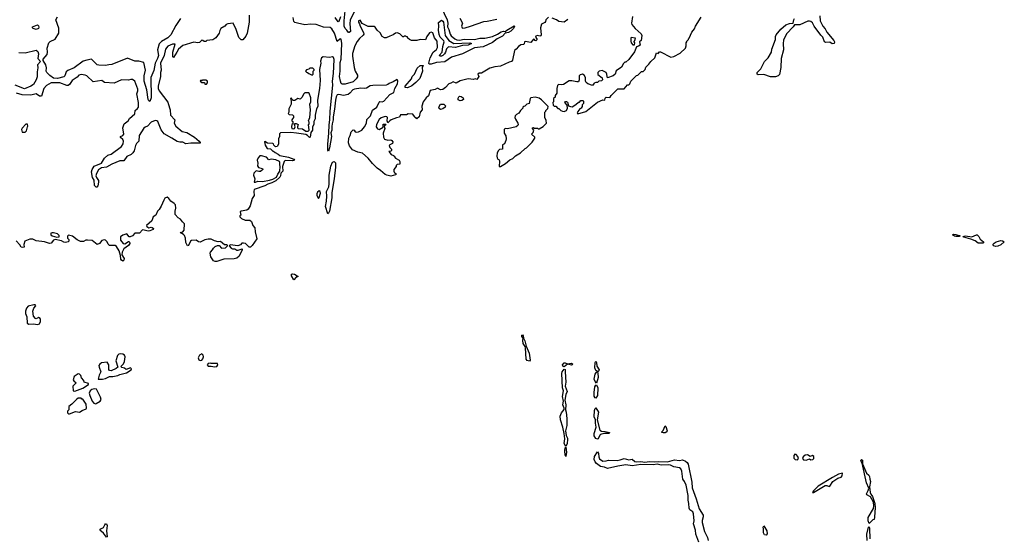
# Model space of a CAD drawing. Extents: x 2386423 to 2568864, y 578392 to 761999.
# Tile 302 of 454: x 2476545 to 2489038, y 665712 to 672298. Entities that reach past the tile are written whole.
import ezdxf

# ---------------------------------------------------------------- set-up
doc = ezdxf.new("R2010")
doc.units = 0

msp = doc.modelspace()

# ---------------------------------------------------------------- linework, layer by layer
at = {"layer": '0CON05XD'}
for points in [[(2481893, 672455), (2481970, 672295), (2481979, 672255), (2481975, 672207), (2481991, 672171), (2482005, 672115), (2482021, 672091), (2482068, 672055), (2482092, 672042), (2482125, 672036), (2482185, 672049), (2482315, 672045), (2482385, 672065), (2482445, 672065), (2482546, 672084), (2482608, 672112), (2482655, 672142), (2482685, 672150), (2482705, 672146), (2482726, 672165), (2482818, 672218), (2482823, 672215), (2482810, 672185), (2482775, 672151), (2482745, 672133), (2482705, 672128), (2482671, 672089), (2482605, 672055), (2482545, 672009), (2482425, 671952), (2482315, 671940), (2482165, 671866), (2482025, 671821), (2481939, 671761), (2481835, 671754), (2481767, 671733), (2481742, 671732), (2481737, 671745), (2481754, 671814), (2481793, 671887), (2481835, 671921), (2481846, 671944), (2481842, 672025), (2481807, 672067), (2481785, 672130), (2481765, 672138), (2481745, 672132), (2481710, 672085), (2481695, 672042), (2481625, 672048), (2481585, 672032), (2481515, 672032), (2481490, 672045), (2481470, 672065), (2481465, 672080), (2481455, 672080), (2481445, 672090), (2481425, 672090), (2481415, 672080), (2481405, 672080), (2481368, 672118), (2481335, 672130), (2481315, 672127), (2481284, 672106), (2481240, 672090), (2481195, 672066), (2481175, 672068), (2481145, 672084), (2481120, 672130), (2481080, 672165), (2481055, 672203), (2481041, 672211), (2480965, 672213), (2480891, 672251), (2480865, 672290), (2480842, 672285), (2480842, 672265), (2480858, 672245), (2480864, 672215), (2480909, 672135), (2480911, 672115), (2480901, 672099), (2480855, 672060), (2480825, 672021), (2480796, 671964), (2480769, 671869), (2480767, 671835), (2480789, 671689), (2480803, 671645), (2480831, 671595), (2480830, 671570), (2480814, 671545), (2480775, 671510), (2480675, 671479), (2480635, 671477), (2480625, 671488), (2480616, 671516), (2480603, 671575), (2480613, 671645), (2480611, 671755), (2480624, 671796), (2480632, 671995), (2480625, 672050), (2480615, 672056), (2480605, 672050), (2480575, 672020), (2480538, 672125), (2480505, 672182), (2480485, 672198), (2480401, 672201), (2480305, 672236), (2480235, 672239), (2480165, 672232), (2480068, 672252)], [(2480788, 672392), (2480740, 672295), (2480732, 672245), (2480744, 672146), (2480726, 672134), (2480715, 672136), (2480696, 672166), (2480675, 672186), (2480663, 672215), (2480664, 672284), (2480685, 672495)], [(2479456, 672355), (2479456, 672265), (2479430, 672125), (2479415, 672090), (2479375, 672040), (2479355, 672042), (2479325, 672072), (2479292, 672175), (2479255, 672252), (2479185, 672247), (2479165, 672238), (2479146, 672214), (2479099, 672185), (2479085, 672162), (2479074, 672126), (2479035, 672066), (2478995, 672041), (2478918, 672032), (2478905, 672022), (2478885, 672022), (2478870, 672035), (2478855, 672037), (2478825, 672010), (2478805, 672002), (2478754, 672014), (2478615, 671972), (2478559, 671925), (2478540, 671885), (2478495, 671818), (2478487, 671827), (2478489, 671885), (2478516, 671986), (2478485, 671987), (2478425, 671963), (2478396, 671925), (2478377, 671843), (2478333, 671745), (2478339, 671655), (2478331, 671625), (2478332, 671575), (2478303, 671455), (2478301, 671425), (2478314, 671394), (2478425, 671250), (2478445, 671180), (2478454, 671155), (2478459, 671085), (2478514, 671025), (2478504, 670985), (2478525, 670944), (2478606, 670876), (2478665, 670864), (2478764, 670804), (2478822, 670755), (2478837, 670737), (2478835, 670730), (2478715, 670729), (2478655, 670720), (2478615, 670741), (2478575, 670741), (2478545, 670749), (2478475, 670795), (2478378, 670848), (2478340, 670900), (2478297, 671005), (2478285, 671015), (2478265, 671019), (2478215, 670996), (2478166, 670944), (2478135, 670934), (2478120, 670920), (2478062, 670828), (2478056, 670755), (2478029, 670725), (2478015, 670698), (2477996, 670634), (2477980, 670605), (2477958, 670585), (2477905, 670559), (2477865, 670506), (2477815, 670504), (2477715, 670463), (2477645, 670423), (2477585, 670415), (2477545, 670393), (2477518, 670345), (2477513, 670315), (2477518, 670295), (2477547, 670255), (2477547, 670235), (2477535, 670188), (2477525, 670173), (2477515, 670173), (2477495, 670194), (2477488, 670258), (2477468, 670295), (2477457, 670365), (2477464, 670396), (2477492, 670438), (2477581, 670475), (2477621, 670539), (2477665, 670577), (2477705, 670591), (2477835, 670687), (2477858, 670722), (2477864, 670755), (2477855, 670775), (2477825, 670801), (2477823, 670815), (2477855, 670828), (2477866, 670844), (2477852, 670925), (2477871, 670975), (2477920, 671015), (2477940, 671045), (2478005, 671104), (2478012, 671145), (2478041, 671169), (2478051, 671185), (2478052, 671245), (2478031, 671355), (2478045, 671395), (2478046, 671415), (2478005, 671517), (2477978, 671538), (2477955, 671540), (2477925, 671530), (2477835, 671533), (2477745, 671493), (2477622, 671502), (2477586, 671526), (2477479, 671509), (2477395, 671584), (2477375, 671594), (2477325, 671603), (2477295, 671592), (2477273, 671567), (2477212, 671525), (2477177, 671475), (2477160, 671460), (2477145, 671460), (2477055, 671497), (2476945, 671496), (2476885, 671461), (2476851, 671425), (2476822, 671328), (2476795, 671327), (2476755, 671356), (2476685, 671339), (2476575, 671344), (2476503, 671363)], [(2478585, 672312), (2478525, 672222), (2478463, 672105), (2478425, 672069), (2478345, 672019), (2478315, 671992), (2478295, 671915), (2478305, 671845), (2478295, 671806), (2478263, 671747), (2478245, 671652), (2478208, 671565), (2478214, 671305), (2478195, 671260), (2478185, 671266), (2478175, 671285), (2478158, 671405), (2478123, 671515), (2478125, 671585), (2478141, 671655), (2478122, 671755), (2478055, 671772), (2478005, 671770), (2477915, 671807), (2477715, 671730), (2477675, 671726), (2477634, 671714), (2477549, 671719), (2477526, 671726), (2477456, 671796), (2477395, 671785), (2477351, 671769), (2477235, 671685), (2477155, 671653), (2477136, 671634), (2477117, 671585), (2477105, 671571), (2477025, 671551), (2476976, 671556), (2476929, 671589), (2476888, 671628), (2476882, 671645), (2476885, 671685), (2476875, 671725), (2476841, 671781), (2476842, 671795), (2476894, 671855), (2476899, 671885), (2476892, 671935), (2476916, 672004), (2476931, 672019), (2476995, 672051), (2477041, 672125), (2477042, 672192), (2477002, 672295), (2477025, 672332)], [(2480068, 672252), (2480035, 672263), (2480024, 672275), (2480017, 672325)], [(2483255, 672330), (2483220, 672295), (2483217, 672273), (2483208, 672262), (2483165, 672240), (2483153, 672195), (2483162, 672105), (2483156, 672094), (2483145, 672090), (2483115, 672097), (2483095, 672090), (2483090, 672075), (2483108, 672055), (2483107, 672043), (2483095, 672030), (2483082, 672032), (2483078, 672048), (2483065, 672050), (2483032, 672008), (2482958, 672022), (2482950, 672015), (2482947, 671993), (2482938, 671982), (2482905, 671977), (2482875, 671958), (2482845, 671922), (2482823, 671907), (2482796, 671784), (2482785, 671768), (2482755, 671760), (2482645, 671706), (2482572, 671698), (2482509, 671681), (2482405, 671618), (2482375, 671620), (2482360, 671605), (2482370, 671575), (2482345, 671540), (2482325, 671548), (2482305, 671538), (2482235, 671548), (2482135, 671522), (2482085, 671490), (2482045, 671508), (2482015, 671490), (2481990, 671485), (2481948, 671435), (2481915, 671410), (2481885, 671409), (2481845, 671430), (2481815, 671410), (2481755, 671400), (2481731, 671329), (2481703, 671307), (2481666, 671255), (2481649, 671201), (2481650, 671155), (2481626, 671124), (2481612, 671065), (2481585, 671040), (2481575, 671050), (2481562, 671052), (2481560, 671065), (2481540, 671085), (2481535, 671100), (2481475, 671102), (2481455, 671090), (2481375, 671090), (2481365, 671060), (2481325, 671052), (2481260, 671025), (2481240, 671015), (2481215, 670990), (2481208, 671015), (2481210, 671055), (2481202, 671065), (2481182, 671068), (2481130, 671050), (2481105, 671032), (2481072, 670965), (2481070, 670935), (2481085, 670910), (2481105, 670902), (2481158, 670932), (2481155, 670970), (2481185, 670970), (2481190, 670965), (2481185, 670960), (2481170, 670945), (2481180, 670915), (2481158, 670855), (2481160, 670805), (2481175, 670780), (2481215, 670768), (2481255, 670772), (2481268, 670765), (2481278, 670745), (2481276, 670724), (2481242, 670708), (2481232, 670698), (2481240, 670675), (2481262, 670652), (2481262, 670638), (2481255, 670630), (2481230, 670625), (2481260, 670585), (2481290, 670575), (2481300, 670565), (2481300, 670555), (2481315, 670540), (2481360, 670515), (2481370, 670495), (2481370, 670465), (2481335, 670460), (2481320, 670445), (2481320, 670435), (2481293, 670397), (2481293, 670373), (2481302, 670355), (2481318, 670345), (2481320, 670335), (2481313, 670327), (2481255, 670311), (2481205, 670323), (2481183, 670333), (2481125, 670384), (2481082, 670412), (2481020, 670470), (2480965, 670539), (2480895, 670602), (2480834, 670614), (2480768, 670645), (2480728, 670695), (2480718, 670735), (2480722, 670795), (2480740, 670825), (2480750, 670875), (2480775, 670897), (2480790, 670895), (2480800, 670875), (2480815, 670868), (2480845, 670874), (2480886, 670894), (2480922, 670935), (2480944, 670985), (2480951, 671029), (2480996, 671075), (2481023, 671147), (2481076, 671185), (2481105, 671250), (2481115, 671257), (2481145, 671253), (2481165, 671264), (2481243, 671347), (2481291, 671375), (2481306, 671424), (2481338, 671485), (2481342, 671515), (2481335, 671538), (2481285, 671508), (2481232, 671488), (2481217, 671473), (2481195, 671468), (2481025, 671463), (2480994, 671456), (2480945, 671428), (2480926, 671424), (2480875, 671430), (2480795, 671417), (2480771, 671409), (2480735, 671363), (2480712, 671348), (2480655, 671336), (2480594, 671346), (2480575, 671342), (2480562, 671318), (2480551, 671275), (2480539, 671161), (2480523, 671065), (2480523, 671025), (2480508, 670975), (2480505, 670940), (2480506, 670895), (2480492, 670862), (2480500, 670815), (2480475, 670670), (2480465, 670630), (2480455, 670640), (2480453, 670715), (2480469, 670855), (2480471, 670961), (2480482, 671025), (2480485, 671135), (2480518, 671465), (2480514, 671516), (2480527, 671615), (2480535, 671790), (2480525, 671818), (2480515, 671827), (2480475, 671816), (2480395, 671827), (2480373, 671815), (2480361, 671769), (2480364, 671745)], [(2480615, 672335), (2480595, 672274), (2480585, 672271), (2480546, 672326)], [(2481895, 671833), (2481881, 671835), (2481869, 671845), (2481904, 671886), (2481913, 671957), (2481930, 672015), (2481925, 672028), (2481882, 672075), (2481868, 672108), (2481857, 672165), (2481864, 672215), (2481859, 672261), (2481895, 672291), (2481915, 672278), (2481921, 672265), (2481945, 672095), (2481988, 672035), (2482055, 671996), (2482255, 672005), (2482276, 671995), (2482235, 671974), (2482165, 671971), (2482075, 671946), (2481985, 671952), (2481962, 671928), (2481948, 671885), (2481935, 671865), (2481915, 671842), (2481895, 671833)], [(2482128, 672315), (2482162, 672255), (2482151, 672215), (2482158, 672195), (2482165, 672190), (2482196, 672194), (2482266, 672214), (2482435, 672276), (2482475, 672279), (2482598, 672305)], [(2483502, 672298), (2483455, 672268), (2483385, 672276), (2483355, 672297), (2483300, 672315)], [(2484322, 672338), (2484307, 672255), (2484311, 672235), (2484355, 672185), (2484429, 672119), (2484438, 672095), (2484430, 672035), (2484410, 672015), (2484418, 671975), (2484395, 671960), (2484370, 671955), (2484345, 671890), (2484276, 671794), (2484235, 671760), (2484225, 671760), (2484205, 671740), (2484180, 671695), (2484115, 671647), (2484100, 671605), (2484076, 671584), (2484005, 671560), (2483998, 671575), (2483996, 671605), (2483985, 671628), (2483935, 671654), (2483896, 671644), (2483880, 671625), (2483881, 671601), (2483935, 671560), (2483940, 671535), (2483925, 671522), (2483892, 671518), (2483875, 671500), (2483855, 671500), (2483835, 671490), (2483815, 671460), (2483753, 671483), (2483732, 671502), (2483722, 671515), (2483722, 671565), (2483707, 671595), (2483685, 671607), (2483655, 671598), (2483642, 671585), (2483642, 671535), (2483635, 671510), (2483615, 671508), (2483552, 671522), (2483518, 671522), (2483444, 671476), (2483425, 671470), (2483380, 671475), (2483368, 671462), (2483360, 671425), (2483360, 671365), (2483340, 671335), (2483338, 671312), (2483320, 671295), (2483320, 671255), (2483310, 671245), (2483312, 671212), (2483325, 671200), (2483348, 671198), (2483372, 671172), (2483385, 671170), (2483413, 671143), (2483434, 671134), (2483455, 671133), (2483484, 671146), (2483497, 671175), (2483492, 671212), (2483460, 671245), (2483472, 671258), (2483485, 671260), (2483495, 671250), (2483510, 671205), (2483534, 671194), (2483555, 671192), (2483601, 671219), (2483635, 671250), (2483648, 671252), (2483665, 671270), (2483695, 671270), (2483700, 671265), (2483700, 671235), (2483682, 671218), (2483680, 671195), (2483668, 671175), (2483654, 671166), (2483625, 671130), (2483620, 671115), (2483625, 671102)], [(2483625, 671102), (2483727, 671133), (2483875, 671251), (2483945, 671278), (2483970, 671275), (2483975, 671300), (2483985, 671312), (2484025, 671308), (2484035, 671312), (2484048, 671335), (2484135, 671420), (2484215, 671420), (2484255, 671470), (2484275, 671470), (2484288, 671482), (2484300, 671515), (2484372, 671588), (2484388, 671592), (2484435, 671640), (2484455, 671640), (2484480, 671665), (2484490, 671695), (2484529, 671731), (2484554, 671766), (2484602, 671815), (2484623, 671877), (2484645, 671870), (2484662, 671888), (2484675, 671888), (2484805, 671822), (2484845, 671830), (2484925, 671872), (2484992, 671935), (2485002, 671965), (2485000, 672005), (2485010, 672015), (2485010, 672025), (2485030, 672045), (2485030, 672055), (2485040, 672065), (2485075, 672140), (2485105, 672180), (2485120, 672215), (2485192, 672328)], [(2486699, 672345), (2486703, 672283), (2486736, 672215), (2486763, 672183), (2486785, 672140), (2486875, 672034), (2486882, 672015), (2486878, 671995), (2486855, 671990), (2486825, 672012), (2486775, 672006), (2486756, 672016), (2486736, 672075), (2486709, 672099), (2486627, 672215), (2486605, 672256), (2486583, 672275), (2486565, 672280), (2486545, 672277), (2486445, 672231), (2486375, 672232), (2486357, 672205), (2486275, 672118), (2486235, 672039), (2486231, 671995), (2486236, 671915), (2486208, 671805), (2486201, 671691), (2486187, 671603), (2486169, 671585), (2486135, 671570), (2486073, 671573), (2485985, 671600), (2485915, 671598), (2485902, 671605), (2485901, 671625), (2485950, 671675), (2485994, 671766), (2486043, 671815), (2486082, 671885), (2486088, 671925), (2486134, 672044), (2486135, 672085), (2486142, 672105), (2486201, 672179), (2486265, 672233), (2486311, 672249), (2486358, 672252), (2486366, 672295), (2486377, 672313)], [(2476755, 672174), (2476716, 672186), (2476708, 672195), (2476708, 672205), (2476772, 672232), (2476785, 672220), (2476789, 672201), (2476782, 672185), (2476755, 672174)], [(2484345, 671980), (2484350, 672005), (2484340, 672015), (2484340, 672025), (2484350, 672035), (2484360, 672065), (2484305, 672070), (2484300, 672065), (2484298, 672025), (2484302, 672005), (2484325, 671980), (2484345, 671980)], [(2476535, 671879), (2476615, 671878), (2476755, 671912), (2476774, 671894), (2476782, 671865), (2476775, 671805), (2476808, 671765), (2476773, 671725), (2476775, 671685), (2476765, 671635), (2476765, 671573), (2476753, 671535), (2476719, 671475), (2476688, 671455), (2476605, 671419), (2476486, 671466)], [(2480364, 671745), (2480351, 671665), (2480358, 671525), (2480350, 671425), (2480323, 671275), (2480328, 671195), (2480310, 671165), (2480292, 671085), (2480292, 671038), (2480278, 671005), (2480278, 670965), (2480262, 670935), (2480262, 670895), (2480240, 670865), (2480230, 670805), (2480222, 670802), (2480198, 670828), (2480175, 670839), (2480057, 670857), (2479985, 670864), (2479855, 670860), (2479843, 670847), (2479840, 670815), (2479828, 670785), (2479830, 670715), (2479811, 670689), (2479795, 670683), (2479785, 670688), (2479768, 670705), (2479765, 670720), (2479757, 670727), (2479688, 670728), (2479655, 670750), (2479650, 670745), (2479658, 670705), (2479685, 670662), (2479727, 670657), (2479755, 670630), (2479765, 670630), (2479785, 670610), (2479825, 670590), (2479845, 670572), (2479955, 670554), (2480022, 670525), (2480030, 670515), (2480005, 670504), (2479915, 670510), (2479899, 670495), (2479892, 670472), (2479878, 670435), (2479882, 670375), (2479860, 670350), (2479856, 670315), (2479845, 670297), (2479797, 670253), (2479746, 670224), (2479695, 670211), (2479655, 670189), (2479518, 670142), (2479514, 670115), (2479519, 670065), (2479494, 670025), (2479470, 669935), (2479445, 669890), (2479425, 669880), (2479355, 669868), (2479343, 669857), (2479350, 669815), (2479340, 669805), (2479340, 669795), (2479360, 669775), (2479404, 669754), (2479465, 669753), (2479486, 669735), (2479502, 669685), (2479530, 669655), (2479533, 669605), (2479552, 669515), (2479495, 669430), (2479475, 669410), (2479455, 669410), (2479410, 669455), (2479385, 669462), (2479365, 669458), (2479345, 669438), (2479312, 669428), (2479215, 669438), (2479202, 669428), (2479230, 669395), (2479245, 669388), (2479275, 669390), (2479301, 669371), (2479315, 669370), (2479368, 669388), (2479368, 669375), (2479330, 669295), (2479300, 669270), (2479265, 669263), (2479135, 669256), (2479045, 669227), (2479025, 669227), (2479004, 669235), (2478971, 669285), (2478962, 669335), (2478964, 669346), (2478993, 669375), (2479005, 669398), (2479025, 669418), (2479055, 669432), (2479075, 669430), (2479105, 669398), (2479155, 669400), (2479180, 669425), (2479180, 669435), (2479175, 669440), (2479145, 669440), (2479095, 669480), (2479065, 669477), (2479015, 669488), (2478975, 669510), (2478935, 669512), (2478895, 669503), (2478835, 669472), (2478815, 669477), (2478785, 669500), (2478725, 669492), (2478714, 669485), (2478688, 669432), (2478674, 669424), (2478655, 669470), (2478649, 669525), (2478637, 669557), (2478625, 669571), (2478580, 669595), (2478615, 669602), (2478633, 669625), (2478637, 669707), (2478611, 669731), (2478586, 669766), (2478555, 669780), (2478518, 669825), (2478518, 669865), (2478526, 669905), (2478520, 669945), (2478505, 669963), (2478462, 669992), (2478439, 670029), (2478415, 670042), (2478387, 670033), (2478373, 670005), (2478341, 669929), (2478315, 669888), (2478294, 669866), (2478273, 669817), (2478238, 669795), (2478220, 669745), (2478153, 669685), (2478160, 669670), (2478185, 669653), (2478215, 669662), (2478225, 669660), (2478242, 669645), (2478240, 669635), (2478198, 669615), (2478175, 669611), (2478125, 669627), (2478105, 669628), (2478065, 669588), (2478005, 669586), (2477976, 669554), (2477945, 669540), (2477935, 669540), (2477905, 669578), (2477855, 669562), (2477825, 669540), (2477825, 669498), (2477857, 669455), (2477877, 669453), (2477925, 669482), (2477935, 669480), (2477943, 669465), (2477943, 669455), (2477925, 669429), (2477865, 669386), (2477846, 669345), (2477842, 669312), (2477870, 669265), (2477866, 669244), (2477855, 669230), (2477835, 669243), (2477829, 669255), (2477823, 669303), (2477807, 669363), (2477775, 669419), (2477755, 669429), (2477685, 669430), (2477666, 669446), (2477656, 669476), (2477635, 669500), (2477615, 669503), (2477586, 669494), (2477556, 669454), (2477527, 669443), (2477465, 669492), (2477405, 669500), (2477383, 669497), (2477355, 669482), (2477315, 669482), (2477273, 669503), (2477215, 669550), (2477165, 669560), (2477153, 669547), (2477152, 669525), (2477170, 669505), (2477170, 669485), (2477160, 669475), (2477125, 669470), (2477105, 669473), (2477075, 669491), (2476995, 669506), (2476974, 669496), (2476945, 669462), (2476925, 669457), (2476858, 669478), (2476755, 669488), (2476710, 669510), (2476675, 669512), (2476612, 669485), (2476598, 669445), (2476602, 669408), (2476586, 669404), (2476565, 669411), (2476548, 669438), (2476499, 669489)], [(2480255, 671592), (2480268, 671605), (2480270, 671645), (2480280, 671655), (2480280, 671665), (2480265, 671680), (2480225, 671680), (2480215, 671670), (2480185, 671660), (2480170, 671645), (2480182, 671632), (2480198, 671628), (2480213, 671613), (2480255, 671592)], [(2481465, 671434), (2481435, 671435), (2481434, 671455), (2481515, 671545), (2481525, 671575), (2481555, 671605), (2481590, 671680), (2481626, 671714), (2481663, 671715), (2481651, 671685), (2481654, 671645), (2481620, 671550), (2481571, 671499), (2481521, 671459), (2481465, 671434)], [(2478915, 671480), (2478930, 671495), (2478930, 671505), (2478926, 671516), (2478905, 671528), (2478865, 671530), (2478855, 671520), (2478845, 671530), (2478833, 671517), (2478855, 671502), (2478888, 671498), (2478895, 671480), (2478915, 671480)], [(2480175, 670880), (2480205, 670882), (2480218, 670895), (2480210, 670965), (2480217, 670973), (2480220, 670995), (2480210, 671015), (2480227, 671055), (2480234, 671155), (2480228, 671225), (2480238, 671255), (2480240, 671305), (2480220, 671365), (2480215, 671370), (2480175, 671370), (2480163, 671367), (2480145, 671350), (2480128, 671315), (2480105, 671290), (2480075, 671298), (2480037, 671273), (2480015, 671270), (2480002, 671282), (2479995, 671300), (2479980, 671295), (2479990, 671265), (2479990, 671225), (2479962, 671165), (2479960, 671125), (2479950, 671105), (2479965, 671092), (2480005, 671088), (2480018, 671075), (2480020, 671055), (2480005, 671040), (2480000, 671025), (2480000, 671015), (2480010, 671005), (2480010, 670975), (2480000, 670965), (2479992, 670935), (2479997, 670917), (2480015, 670910), (2480032, 670915), (2480040, 670935), (2480030, 670965), (2480042, 670978), (2480055, 670978), (2480080, 670965), (2480070, 670935), (2480070, 670925), (2480080, 670915), (2480135, 670910), (2480175, 670880)], [(2482135, 671266), (2482110, 671280), (2482107, 671303), (2482115, 671320), (2482125, 671326), (2482145, 671324), (2482171, 671305), (2482176, 671285), (2482155, 671271), (2482135, 671266)], [(2482645, 670432), (2482708, 670472), (2482765, 670518), (2482800, 670535), (2482835, 670568), (2482900, 670605), (2482957, 670663), (2482975, 670672), (2483049, 670741), (2483080, 670795), (2483080, 670805), (2483040, 670845), (2483060, 670865), (2483070, 670895), (2483050, 670915), (2483050, 670925), (2483065, 670930), (2483075, 670920), (2483115, 670920), (2483125, 670910), (2483137, 670913), (2483185, 670942), (2483228, 670985), (2483227, 671017), (2483210, 671055), (2483210, 671125), (2483220, 671135), (2483220, 671145), (2483248, 671172), (2483250, 671195), (2483165, 671280), (2483135, 671300), (2483085, 671312), (2483030, 671305), (2483022, 671295), (2483010, 671235), (2482980, 671225), (2482955, 671200), (2482940, 671195), (2482930, 671185), (2482930, 671175), (2482898, 671145), (2482879, 671111), (2482850, 671095), (2482833, 671077), (2482828, 671055), (2482834, 671034), (2482864, 670985), (2482869, 670965), (2482865, 670952), (2482845, 670937), (2482735, 670913), (2482705, 670918), (2482690, 670905), (2482690, 670855), (2482712, 670822), (2482717, 670785), (2482712, 670765), (2482695, 670720), (2482673, 670707), (2482670, 670655), (2482635, 670648), (2482620, 670635), (2482603, 670607), (2482598, 670565), (2482602, 670542), (2482612, 670525), (2482627, 670517), (2482632, 670502), (2482630, 670435), (2482645, 670432)], [(2481885, 671158), (2481868, 671168), (2481863, 671185), (2481885, 671226), (2481925, 671226), (2481949, 671205), (2481943, 671185), (2481915, 671164), (2481885, 671158)], [(2476615, 670870), (2476632, 670888), (2476642, 670938), (2476650, 670945), (2476645, 670970), (2476625, 670970), (2476575, 670920), (2476568, 670905), (2476575, 670870), (2476615, 670870)], [(2479535, 670233), (2479565, 670248), (2479625, 670244), (2479715, 670259), (2479759, 670271), (2479804, 670296), (2479822, 670338), (2479846, 670374), (2479850, 670435), (2479844, 670455), (2479847, 670485), (2479840, 670495), (2479795, 670516), (2479735, 670528), (2479705, 670520), (2479675, 670550), (2479615, 670570), (2479592, 670568), (2479570, 670545), (2479560, 670515), (2479568, 670475), (2479564, 670444), (2479575, 670420), (2479625, 670410), (2479630, 670395), (2479602, 670368), (2479578, 670368), (2479545, 670380), (2479515, 670350), (2479510, 670325), (2479528, 670275), (2479520, 670235), (2479535, 670233)], [(2480455, 669834), (2480424, 669925), (2480438, 669992), (2480441, 670055), (2480436, 670115), (2480468, 670175), (2480473, 670215), (2480471, 670325), (2480492, 670438), (2480512, 670488), (2480535, 670499), (2480552, 670482), (2480553, 670425), (2480536, 670275), (2480506, 670105), (2480507, 670035), (2480474, 669865), (2480465, 669841), (2480455, 669834)], [(2480335, 670028), (2480345, 670040), (2480362, 670095), (2480358, 670118), (2480345, 670124), (2480323, 670107), (2480317, 670087), (2480317, 670067), (2480335, 670028)], [(2477015, 669537), (2477045, 669542), (2477045, 669558), (2477025, 669577), (2476975, 669592), (2476955, 669592), (2476942, 669585), (2476940, 669565), (2476955, 669553), (2477015, 669537)], [(2488425, 669544), (2488405, 669549), (2488381, 669565), (2488396, 669574), (2488425, 669572), (2488476, 669555), (2488464, 669546), (2488425, 669544)], [(2488705, 669460), (2488668, 669488), (2488615, 669511), (2488525, 669535), (2488513, 669545), (2488545, 669551), (2488625, 669540), (2488685, 669566), (2488695, 669565), (2488715, 669545), (2488730, 669510), (2488776, 669475), (2488774, 669465), (2488765, 669461), (2488705, 669460)], [(2488925, 669416), (2488905, 669425), (2488893, 669445), (2488908, 669462), (2488935, 669476), (2488995, 669492), (2489015, 669491), (2489038, 669478), (2488995, 669439), (2488955, 669422), (2488925, 669416)], [(2480025, 668993), (2479995, 669043), (2479995, 669065), (2480005, 669072), (2480033, 669065), (2480080, 669035), (2480055, 669030), (2480025, 668993)], [(2476775, 668427), (2476795, 668434), (2476809, 668465), (2476810, 668490), (2476805, 668503), (2476785, 668514), (2476755, 668500), (2476745, 668502), (2476720, 668535), (2476713, 668595), (2476726, 668634), (2476750, 668665), (2476740, 668675), (2476726, 668676), (2476651, 668659), (2476630, 668635), (2476619, 668595), (2476620, 668565), (2476634, 668525), (2476640, 668445), (2476663, 668433), (2476715, 668434), (2476775, 668427)], [(2483015, 667962), (2482985, 667969), (2482973, 667985), (2482962, 668132), (2482958, 668148), (2482932, 668185), (2482928, 668225), (2482934, 668255), (2482915, 668276), (2482917, 668293), (2482925, 668294), (2482935, 668285), (2482936, 668255), (2482955, 668220), (2482970, 668150), (2483011, 668065), (2483023, 667975), (2483015, 667962)], [(2477542, 667732), (2477595, 667733), (2477635, 667743), (2477685, 667768), (2477725, 667768), (2477792, 667778), (2477815, 667792), (2477900, 667815), (2477959, 667851), (2477962, 667865), (2477950, 667875), (2477895, 667857), (2477874, 667874), (2477843, 667883), (2477830, 667895), (2477861, 667929), (2477874, 667956), (2477882, 668015), (2477875, 668039), (2477855, 668050), (2477825, 668054), (2477805, 668049), (2477786, 668035), (2477766, 667965), (2477790, 667885), (2477771, 667869), (2477705, 667840), (2477683, 667843), (2477678, 667855), (2477677, 667917), (2477655, 667948), (2477585, 667940), (2477560, 667925), (2477551, 667905), (2477552, 667885), (2477573, 667825), (2477553, 667785), (2477542, 667732)], [(2478835, 667970), (2478855, 667974), (2478870, 667990), (2478878, 668015), (2478875, 668037), (2478855, 668054), (2478825, 668037), (2478810, 668005), (2478817, 667977), (2478835, 667970)], [(2479015, 667890), (2479045, 667894), (2479061, 667915), (2479055, 667930), (2479045, 667934), (2478975, 667932), (2478965, 667938), (2478935, 667930), (2478923, 667915), (2478935, 667900), (2478975, 667900), (2479015, 667890)], [(2483455, 667890), (2483442, 667895), (2483433, 667915), (2483455, 667939), (2483465, 667940), (2483495, 667926), (2483545, 667937), (2483558, 667928), (2483555, 667916), (2483545, 667912), (2483495, 667924), (2483455, 667890)], [(2483875, 667830), (2483855, 667844), (2483842, 667875), (2483845, 667945), (2483855, 667961), (2483862, 667945), (2483868, 667898), (2483897, 667853), (2483895, 667840), (2483885, 667832), (2483875, 667830)], [(2477245, 667582), (2477345, 667620), (2477420, 667665), (2477418, 667678), (2477364, 667694), (2477357, 667715), (2477329, 667749), (2477321, 667781), (2477305, 667797), (2477285, 667802), (2477238, 667765), (2477224, 667726), (2477231, 667711), (2477260, 667685), (2477220, 667645), (2477223, 667583), (2477245, 667582)], [(2483475, 666878), (2483455, 666915), (2483462, 666975), (2483455, 667045), (2483437, 667125), (2483408, 667215), (2483402, 667262), (2483418, 667305), (2483454, 667346), (2483453, 667365), (2483438, 667405), (2483445, 667455), (2483434, 667514), (2483446, 667585), (2483431, 667625), (2483424, 667805), (2483427, 667825), (2483455, 667862), (2483464, 667854), (2483468, 667828), (2483474, 667695), (2483468, 667645), (2483491, 667575), (2483473, 667537), (2483461, 667465), (2483475, 667408), (2483469, 667345), (2483479, 667315), (2483486, 667234), (2483488, 667145), (2483470, 667075), (2483478, 667018), (2483494, 666985), (2483497, 666965), (2483490, 666915), (2483475, 666878)], [(2483865, 667682), (2483845, 667702), (2483834, 667734), (2483846, 667795), (2483865, 667823), (2483875, 667822), (2483881, 667811), (2483886, 667755), (2483865, 667682)], [(2483855, 667491), (2483845, 667494), (2483834, 667515), (2483833, 667565), (2483842, 667635), (2483855, 667657), (2483865, 667660), (2483881, 667625), (2483877, 667525), (2483855, 667491)], [(2477505, 667420), (2477515, 667422), (2477568, 667455), (2477580, 667475), (2477572, 667505), (2477518, 667608), (2477495, 667612), (2477459, 667601), (2477438, 667585), (2477428, 667555), (2477434, 667525), (2477465, 667452), (2477485, 667428), (2477505, 667420)], [(2477175, 667292), (2477255, 667322), (2477305, 667312), (2477336, 667334), (2477388, 667355), (2477392, 667365), (2477390, 667415), (2477345, 667480), (2477335, 667480), (2477325, 667490), (2477285, 667490), (2477264, 667476), (2477206, 667414), (2477170, 667385), (2477168, 667345), (2477152, 667325), (2477150, 667305), (2477163, 667293), (2477175, 667292)], [(2483875, 666972), (2483855, 666980), (2483835, 667015), (2483836, 667045), (2483858, 667125), (2483850, 667175), (2483852, 667215), (2483834, 667255), (2483837, 667335), (2483845, 667359), (2483855, 667367), (2483888, 667315), (2483874, 667215), (2483907, 667087), (2483925, 667071), (2483975, 667067), (2484027, 667055), (2484025, 667045), (2483955, 667042), (2483915, 667032), (2483905, 667022), (2483885, 666974), (2483875, 666972)], [(2484710, 667050), (2484694, 667055), (2484694, 667065), (2484709, 667081), (2484735, 667140), (2484745, 667130), (2484759, 667075), (2484757, 667065), (2484735, 667051), (2484710, 667050)], [(2483475, 666750), (2483465, 666768), (2483461, 666825), (2483465, 666862), (2483475, 666870), (2483485, 666805), (2483475, 666750)], [(2485162, 665665), (2485125, 665765), (2485118, 665815), (2485095, 665895), (2485103, 665935), (2485095, 666025), (2485085, 666047), (2485049, 666075), (2485039, 666095), (2485036, 666155), (2485025, 666195), (2485027, 666255), (2485001, 666389), (2484982, 666432), (2484958, 666465), (2484945, 666565), (2484933, 666593), (2484915, 666606), (2484845, 666619), (2484803, 666643), (2484777, 666647), (2484685, 666641), (2484635, 666652), (2484585, 666645), (2484425, 666649), (2484315, 666633), (2484235, 666644), (2484135, 666629), (2484005, 666599), (2483965, 666617), (2483915, 666624), (2483863, 666663), (2483845, 666685), (2483836, 666715), (2483840, 666750), (2483875, 666812), (2483888, 666788), (2483892, 666745), (2483903, 666723), (2483945, 666690), (2483985, 666695), (2484015, 666705), (2484125, 666701), (2484165, 666707), (2484215, 666725), (2484275, 666707), (2484315, 666718), (2484348, 666688), (2484372, 666682), (2484425, 666687), (2484475, 666681), (2484535, 666688), (2484605, 666682), (2484647, 666687), (2484766, 666684), (2484855, 666710), (2484915, 666702), (2484955, 666707), (2484995, 666692), (2485016, 666676), (2485027, 666655), (2485073, 666423), (2485078, 666355), (2485130, 666215), (2485166, 666086), (2485215, 666005), (2485218, 665985), (2485203, 665937), (2485203, 665915), (2485235, 665800), (2485274, 665724), (2485282, 665685)], [(2486415, 666710), (2486426, 666725), (2486420, 666750), (2486398, 666778), (2486381, 666779), (2486367, 666763), (2486369, 666729), (2486385, 666711), (2486415, 666710)], [(2486525, 666705), (2486565, 666722), (2486585, 666708), (2486609, 666711), (2486623, 666725), (2486621, 666751), (2486605, 666764), (2486573, 666753), (2486542, 666772), (2486510, 666770), (2486484, 666746), (2486477, 666725), (2486489, 666709), (2486525, 666705)], [(2487325, 665901), (2487310, 665935), (2487310, 665975), (2487379, 666091), (2487384, 666125), (2487380, 666170), (2487340, 666240), (2487294, 666265), (2487289, 666275), (2487312, 666318), (2487318, 666348), (2487290, 666415), (2487233, 666665), (2487218, 666695), (2487221, 666709), (2487225, 666713), (2487237, 666705), (2487238, 666658), (2487291, 666541), (2487320, 666515), (2487329, 666495), (2487330, 666465), (2487342, 666432), (2487328, 666365), (2487337, 666295), (2487343, 666273), (2487366, 666245), (2487396, 666155), (2487401, 666105), (2487391, 665981), (2487385, 665950), (2487370, 665945), (2487325, 665901)], [(2486615, 666294), (2486765, 666381), (2486785, 666384), (2486815, 666371), (2486825, 666374), (2486862, 666435), (2486925, 666477), (2486970, 666490), (2486979, 666505), (2486985, 666540), (2486935, 666525), (2486857, 666485), (2486676, 666375), (2486616, 666315), (2486603, 666295), (2486615, 666294)], [(2477645, 665726), (2477608, 665778), (2477561, 665815), (2477575, 665833), (2477610, 665850), (2477624, 665885), (2477635, 665896), (2477646, 665895), (2477657, 665875), (2477646, 665805), (2477655, 665732), (2477645, 665726)], [(2486015, 665753), (2485995, 665758), (2485982, 665782), (2485984, 665834), (2485977, 665855), (2485985, 665872), (2486025, 665805), (2486031, 665769), (2486015, 665753)], [(2487297, 665683), (2487295, 665765), (2487315, 665854), (2487325, 665858), (2487328, 665838), (2487331, 665705)]]:
    msp.add_lwpolyline(points, dxfattribs=at)

doc.saveas('drawing.dxf')
